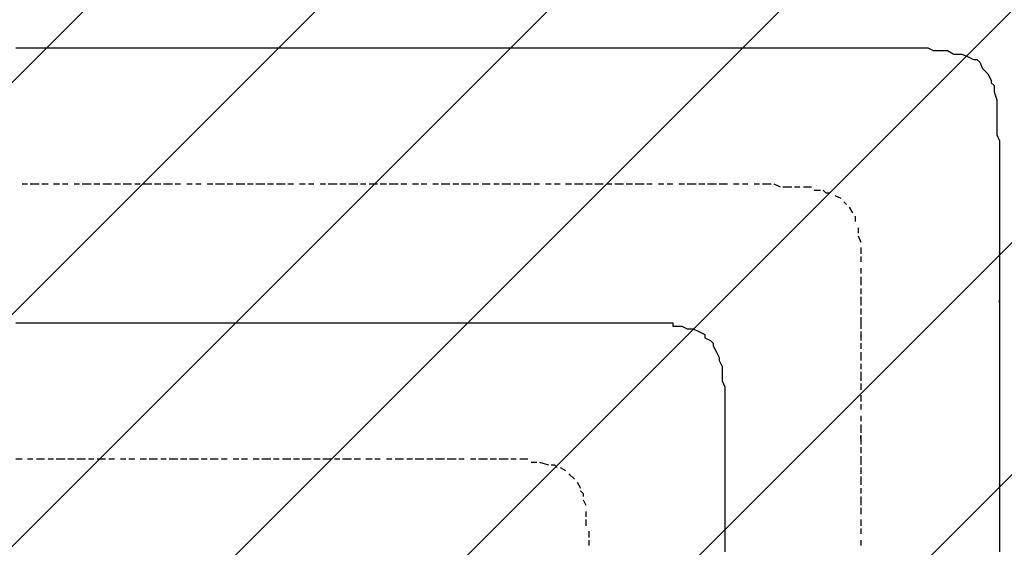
# Model space of a CAD drawing. Extents: x 997 to 109698, y 921 to 94021.
# Tile 459 of 656: x 26978 to 28419, y 43503 to 44275. Entities that reach past the tile are written whole.
import ezdxf

# ---------------------------------------------------------------- set-up
doc = ezdxf.new("R2010")
doc.units = 0
doc.header["$MEASUREMENT"] = 0
doc.layers.add('12', color=7, linetype='CONTINUOUS')
doc.layers.add('28', color=7, linetype='CONTINUOUS')

msp = doc.modelspace()

# ---------------------------------------------------------------- linework, layer by layer
at = {"layer": '12', "color": 5}
for p, q in [((26972.630503, 44233.563401), (26981.630503, 44233.563401)), ((26981.630503, 44233.563401), (26989.630503, 44233.563401)), ((26989.630503, 44233.563401), (27002.630503, 44233.563401)), ((27002.630503, 44233.563401), (27010.630503, 44233.563401)), ((27010.630503, 44233.563401), (27019.630503, 44233.563401)), ((27019.630503, 44233.563401), (27031.630503, 44233.563401)), ((27031.630503, 44233.563401), (27040.630503, 44233.563401)), ((27040.630503, 44233.563401), (27048.630503, 44233.563401)), ((27048.630503, 44233.563401), (27061.630503, 44233.563401)), ((27061.630503, 44233.563401), (27069.630503, 44233.563401)), ((27069.630503, 44233.563401), (27082.630503, 44233.563401)), ((27082.630503, 44233.563401), (27091.630503, 44233.563401)), ((27091.630503, 44233.563401), (27099.630503, 44233.563401)), ((27099.630503, 44233.563401), (27112.630503, 44233.563401)), ((27112.630503, 44233.563401), (27120.630503, 44233.563401)), ((27120.630503, 44233.563401), (27129.630503, 44233.563401)), ((27129.630503, 44233.563401), (27141.630503, 44233.563401)), ((27141.630503, 44233.563401), (27150.630503, 44233.563401)), ((27150.630503, 44233.563401), (27158.630503, 44233.563401)), ((27158.630503, 44233.563401), (27171.630503, 44233.563401)), ((27171.630503, 44233.563401), (27179.630503, 44233.563401)), ((27179.630503, 44233.563401), (27188.630503, 44233.563401)), ((27188.630503, 44233.563401), (27201.630503, 44233.563401)), ((27201.630503, 44233.563401), (27209.630503, 44233.563401)), ((27209.630503, 44233.563401), (27222.630503, 44233.563401)), ((27222.630503, 44233.563401), (27230.630503, 44233.563401)), ((27230.630503, 44233.563401), (27239.630503, 44233.563401)), ((27239.630503, 44233.563401), (27252.630503, 44233.563401)), ((27252.630503, 44233.563401), (27260.630503, 44233.563401)), ((27260.630503, 44233.563401), (27268.630503, 44233.563401)), ((27268.630503, 44233.563401), (27281.630503, 44233.563401)), ((27281.630503, 44233.563401), (27290.630503, 44233.563401)), ((27290.630503, 44233.563401), (27298.630503, 44233.563401)), ((27298.630503, 44233.563401), (27311.630503, 44233.563401)), ((27311.630503, 44233.563401), (27319.630503, 44233.563401)), ((27319.630503, 44233.563401), (27332.630503, 44233.563401)), ((27332.630503, 44233.563401), (27340.630503, 44233.563401)), ((27340.630503, 44233.563401), (27349.630503, 44233.563401)), ((27349.630503, 44233.563401), (27362.630503, 44233.563401)), ((27362.630503, 44233.563401), (27370.630503, 44233.563401)), ((27370.630503, 44233.563401), (27378.630503, 44233.563401)), ((27378.630503, 44233.563401), (27391.630503, 44233.563401)), ((27391.630503, 44233.563401), (27400.630503, 44233.563401)), ((27400.630503, 44233.563401), (27408.630503, 44233.563401)), ((27408.630503, 44233.563401), (27421.630503, 44233.563401)), ((27421.630503, 44233.563401), (27429.630503, 44233.563401)), ((27429.630503, 44233.563401), (27442.630503, 44233.563401)), ((27442.630503, 44233.563401), (27450.630503, 44233.563401)), ((27450.630503, 44233.563401), (27459.630503, 44233.563401)), ((27459.630503, 44233.563401), (27472.630503, 44233.563401)), ((27472.630503, 44233.563401), (27480.630503, 44233.563401)), ((27480.630503, 44233.563401), (27489.630503, 44233.563401)), ((27489.630503, 44233.563401), (27501.630503, 44233.563401)), ((27501.630503, 44233.563401), (27510.630503, 44233.563401)), ((27510.630503, 44233.563401), (27518.630503, 44233.563401)), ((27518.630503, 44233.563401), (27531.630503, 44233.563401)), ((27531.630503, 44233.563401), (27539.630503, 44233.563401)), ((27539.630503, 44233.563401), (27552.630503, 44233.563401)), ((27552.630503, 44233.563401), (27561.630503, 44233.563401)), ((27561.630503, 44233.563401), (27569.630503, 44233.563401)), ((27569.630503, 44233.563401), (27582.630503, 44233.563401)), ((27582.630503, 44233.563401), (27590.630503, 44233.563401)), ((27590.630503, 44233.563401), (27599.630503, 44233.563401)), ((27599.630503, 44233.563401), (27611.630503, 44233.563401)), ((27611.630503, 44233.563401), (27620.630503, 44233.563401)), ((27620.630503, 44233.563401), (27628.630503, 44233.563401)), ((27628.630503, 44233.563401), (27641.630503, 44233.563401)), ((27641.630503, 44233.563401), (27649.630503, 44233.563401)), ((27649.630503, 44233.563401), (27662.630503, 44233.563401)), ((27662.630503, 44233.563401), (27671.630503, 44233.563401)), ((27671.630503, 44233.563401), (27679.630503, 44233.563401)), ((27679.630503, 44233.563401), (27692.630503, 44233.563401)), ((27692.630503, 44233.563401), (27700.630503, 44233.563401)), ((27700.630503, 44233.563401), (27709.630503, 44233.563401)), ((27709.630503, 44233.563401), (27721.630503, 44233.563401)), ((27721.630503, 44233.563401), (27730.630503, 44233.563401)), ((27730.630503, 44233.563401), (27738.630503, 44233.563401)), ((27738.630503, 44233.563401), (27751.630503, 44233.563401)), ((27751.630503, 44233.563401), (27760.630503, 44233.563401)), ((27760.630503, 44233.563401), (27768.630503, 44233.563401)), ((27768.630503, 44233.563401), (27781.630503, 44233.563401)), ((27781.630503, 44233.563401), (27789.630503, 44233.563401)), ((27789.630503, 44233.563401), (27802.630503, 44233.563401)), ((27802.630503, 44233.563401), (27810.630503, 44233.563401)), ((27810.630503, 44233.563401), (27819.630503, 44233.563401)), ((27819.630503, 44233.563401), (27831.630503, 44233.563401)), ((27831.630503, 44233.563401), (27840.630503, 44233.563401)), ((27840.630503, 44233.563401), (27848.630503, 44233.563401)), ((27848.630503, 44233.563401), (27861.630503, 44233.563401)), ((27861.630503, 44233.563401), (27870.630503, 44233.563401)), ((27870.630503, 44233.563401), (27878.630503, 44233.563401)), ((27878.630503, 44233.563401), (27891.630503, 44233.563401)), ((27891.630503, 44233.563401), (27899.630503, 44233.563401)), ((27899.630503, 44233.563401), (27912.630503, 44233.563401)), ((27912.630503, 44233.563401), (27920.630503, 44233.563401)), ((27920.630503, 44233.563401), (27929.630503, 44233.563401)), ((27929.630503, 44233.563401), (27942.630503, 44233.563401)), ((27942.630503, 44233.563401), (27950.630503, 44233.563401)), ((27950.630503, 44233.563401), (27958.630503, 44233.563401)), ((27958.630503, 44233.563401), (27971.630503, 44233.563401)), ((27971.630503, 44233.563401), (27980.630503, 44233.563401)), ((27980.630503, 44233.563401), (27988.630503, 44233.563401)), ((27988.630503, 44233.563401), (28001.630503, 44233.563401)), ((28001.630503, 44233.563401), (28009.630503, 44233.563401)), ((28009.630503, 44233.563401), (28022.630503, 44233.563401)), ((28022.630503, 44233.563401), (28030.630503, 44233.563401)), ((28030.630503, 44233.563401), (28039.630503, 44233.563401)), ((28039.630503, 44233.563401), (28052.630503, 44233.563401)), ((28052.630503, 44233.563401), (28060.630503, 44233.563401)), ((28060.630503, 44233.563401), (28069.630503, 44233.563401)), ((28069.630503, 44233.563401), (28081.630503, 44233.563401)), ((28081.630503, 44233.563401), (28090.630503, 44233.563401)), ((28090.630503, 44233.563401), (28098.630503, 44233.563401)), ((28098.630503, 44233.563401), (28111.630503, 44233.563401)), ((28111.630503, 44233.563401), (28119.630503, 44233.563401)), ((28119.630503, 44233.563401), (28132.630503, 44233.563401)), ((28132.630503, 44233.563401), (28140.630503, 44233.563401)), ((28140.630503, 44233.563401), (28149.630503, 44233.563401)), ((28149.630503, 44233.563401), (28162.630503, 44233.563401)), ((28162.630503, 44233.563401), (28170.630503, 44233.563401)), ((28170.630503, 44233.563401), (28179.630503, 44233.563401)), ((28179.630503, 44233.563401), (28191.630503, 44233.563401)), ((28191.630503, 44233.563401), (28200.630503, 44233.563401)), ((28200.630503, 44233.563401), (28208.630503, 44233.563401)), ((28208.630503, 44233.563401), (28217.630503, 44233.563401)), ((28217.630503, 44233.563401), (28225.630503, 44233.563401)), ((28225.630503, 44233.563401), (28234.630503, 44233.563401)), ((28234.630503, 44233.563401), (28246.630503, 44233.563401)), ((28246.630503, 44233.563401), (28255.630503, 44233.563401)), ((28255.630503, 44233.563401), (28263.630503, 44233.563401)), ((28263.630503, 44233.563401), (28276.630503, 44233.563401)), ((28276.630503, 44233.563401), (28284.630503, 44233.563401)), ((28284.630503, 44233.563401), (28297.630503, 44233.563401)), ((28297.630503, 44233.563401), (28306.630503, 44233.563401)), ((28306.630503, 44233.563401), (28314.630503, 44229.563401)), ((28314.630503, 44229.563401), (28327.630503, 44229.563401)), ((28327.630503, 44229.563401), (28335.630503, 44229.563401)), ((28335.630503, 44229.563401), (28344.630503, 44224.563401)), ((28344.630503, 44224.563401), (28356.630503, 44224.563401)), ((28356.630503, 44224.563401), (28365.630503, 44220.563401)), ((28365.630503, 44220.563401), (28373.630503, 44216.563401)), ((28382.630503, 44212.563401), (28386.630503, 44203.563401)), ((28394.630503, 44195.563401), (28399.630503, 44186.563401)), ((28403.630503, 44178.563401), (28403.630503, 44169.563401)), ((28403.630503, 44169.563401), (28407.630503, 44157.563401)), ((28407.630503, 44157.563401), (28407.630503, 44148.563401)), ((28407.630503, 44148.563401), (28407.630503, 44140.563401)), ((28407.630503, 44140.563401), (28407.630503, 44127.563401)), ((28407.630503, 44127.563401), (28407.630503, 44118.563401)), ((28407.630503, 44118.563401), (28407.630503, 44106.563401)), ((28407.630503, 44106.563401), (28411.630503, 44097.563401)), ((28411.630503, 44097.563401), (28411.630503, 44089.563401)), ((28411.630503, 44089.563401), (28411.630503, 44076.563401)), ((28411.630503, 44076.563401), (28411.630503, 44068.563401)), ((28411.630503, 44068.563401), (28411.630503, 44059.563401)), ((28411.630503, 44059.563401), (28411.630503, 44047.563401)), ((28411.630503, 44047.563401), (28411.630503, 44038.563401)), ((28411.630503, 44038.563401), (28411.630503, 44034.563401)), ((28411.630503, 44034.563401), (28411.630503, 44025.563401)), ((28411.630503, 44025.563401), (28411.630503, 44013.563401)), ((28411.630503, 44013.563401), (28411.630503, 44004.563401)), ((28411.630503, 44004.563401), (28411.630503, 43996.563401)), ((28411.630503, 43996.563401), (28411.630503, 43983.563401)), ((28411.630503, 43983.563401), (28411.630503, 43975.563401)), ((28411.630503, 43975.563401), (28411.630503, 43966.563401)), ((28411.630503, 43966.563401), (28411.630503, 43953.563401)), ((28411.630503, 43953.563401), (28411.630503, 43945.563401)), ((28411.630503, 43945.563401), (28411.630503, 43932.563401)), ((28411.630503, 43932.563401), (28411.630503, 43924.563401)), ((28411.630503, 43924.563401), (28411.630503, 43915.563401)), ((28411.630503, 43915.563401), (28411.630503, 43903.563401)), ((28411.630503, 43903.563401), (28411.630503, 43894.563401)), ((28411.630503, 43894.563401), (28411.630503, 43886.563401)), ((28411.630503, 43886.563401), (28411.630503, 43873.563401)), ((28411.630503, 43873.563401), (28411.630503, 43864.563401)), ((28411.630503, 43856.563401), (28411.630503, 43848.563401)), ((28411.630503, 43848.563401), (28411.630503, 43839.563401)), ((28411.630503, 43839.563401), (28411.630503, 43826.563401)), ((26972.630503, 43831.563401), (26981.630503, 43831.563401)), ((26981.630503, 43831.563401), (26989.630503, 43831.563401)), ((26989.630503, 43831.563401), (27002.630503, 43831.563401)), ((27002.630503, 43831.563401), (27010.630503, 43831.563401)), ((27010.630503, 43831.563401), (27019.630503, 43831.563401)), ((27019.630503, 43831.563401), (27031.630503, 43831.563401)), ((27031.630503, 43831.563401), (27040.630503, 43831.563401)), ((27040.630503, 43831.563401), (27048.630503, 43831.563401)), ((27048.630503, 43831.563401), (27061.630503, 43831.563401)), ((27061.630503, 43831.563401), (27069.630503, 43831.563401)), ((27069.630503, 43831.563401), (27082.630503, 43831.563401)), ((27082.630503, 43831.563401), (27091.630503, 43831.563401)), ((27091.630503, 43831.563401), (27099.630503, 43831.563401)), ((27099.630503, 43831.563401), (27112.630503, 43831.563401)), ((27112.630503, 43831.563401), (27120.630503, 43831.563401)), ((27120.630503, 43831.563401), (27129.630503, 43831.563401)), ((27129.630503, 43831.563401), (27141.630503, 43831.563401)), ((27141.630503, 43831.563401), (27150.630503, 43831.563401)), ((27150.630503, 43831.563401), (27158.630503, 43831.563401)), ((27158.630503, 43831.563401), (27171.630503, 43831.563401)), ((27171.630503, 43831.563401), (27179.630503, 43831.563401)), ((27179.630503, 43831.563401), (27188.630503, 43831.563401)), ((27188.630503, 43831.563401), (27201.630503, 43831.563401)), ((27201.630503, 43831.563401), (27209.630503, 43831.563401)), ((27209.630503, 43831.563401), (27222.630503, 43831.563401)), ((27222.630503, 43831.563401), (27230.630503, 43831.563401)), ((27230.630503, 43831.563401), (27239.630503, 43831.563401)), ((27239.630503, 43831.563401), (27252.630503, 43831.563401)), ((27252.630503, 43831.563401), (27260.630503, 43831.563401)), ((27260.630503, 43831.563401), (27268.630503, 43831.563401)), ((27268.630503, 43831.563401), (27281.630503, 43831.563401)), ((27281.630503, 43831.563401), (27290.630503, 43831.563401)), ((27290.630503, 43831.563401), (27298.630503, 43831.563401)), ((27298.630503, 43831.563401), (27311.630503, 43831.563401)), ((27311.630503, 43831.563401), (27319.630503, 43831.563401)), ((27319.630503, 43831.563401), (27332.630503, 43831.563401)), ((27332.630503, 43831.563401), (27340.630503, 43831.563401)), ((27340.630503, 43831.563401), (27349.630503, 43831.563401)), ((27349.630503, 43831.563401), (27362.630503, 43831.563401)), ((27362.630503, 43831.563401), (27370.630503, 43831.563401)), ((27370.630503, 43831.563401), (27378.630503, 43831.563401)), ((27378.630503, 43831.563401), (27391.630503, 43831.563401)), ((27391.630503, 43831.563401), (27400.630503, 43831.563401)), ((27400.630503, 43831.563401), (27408.630503, 43831.563401)), ((27408.630503, 43831.563401), (27421.630503, 43831.563401)), ((27421.630503, 43831.563401), (27429.630503, 43831.563401)), ((27429.630503, 43831.563401), (27442.630503, 43831.563401)), ((27442.630503, 43831.563401), (27450.630503, 43831.563401)), ((27450.630503, 43831.563401), (27459.630503, 43831.563401)), ((27459.630503, 43831.563401), (27472.630503, 43831.563401)), ((27472.630503, 43831.563401), (27480.630503, 43831.563401)), ((27480.630503, 43831.563401), (27489.630503, 43831.563401)), ((27489.630503, 43831.563401), (27501.630503, 43831.563401)), ((27501.630503, 43831.563401), (27510.630503, 43831.563401)), ((27510.630503, 43831.563401), (27518.630503, 43831.563401)), ((27518.630503, 43831.563401), (27531.630503, 43831.563401)), ((27531.630503, 43831.563401), (27539.630503, 43831.563401)), ((27539.630503, 43831.563401), (27552.630503, 43831.563401)), ((27552.630503, 43831.563401), (27561.630503, 43831.563401)), ((27561.630503, 43831.563401), (27569.630503, 43831.563401)), ((27569.630503, 43831.563401), (27582.630503, 43831.563401)), ((27582.630503, 43831.563401), (27590.630503, 43831.563401)), ((27590.630503, 43831.563401), (27599.630503, 43831.563401)), ((27599.630503, 43831.563401), (27611.630503, 43831.563401)), ((27611.630503, 43831.563401), (27620.630503, 43831.563401)), ((27620.630503, 43831.563401), (27628.630503, 43831.563401)), ((27628.630503, 43831.563401), (27641.630503, 43831.563401)), ((27641.630503, 43831.563401), (27649.630503, 43831.563401)), ((27649.630503, 43831.563401), (27662.630503, 43831.563401)), ((27662.630503, 43831.563401), (27671.630503, 43831.563401)), ((27671.630503, 43831.563401), (27679.630503, 43831.563401)), ((27679.630503, 43831.563401), (27692.630503, 43831.563401)), ((27692.630503, 43831.563401), (27700.630503, 43831.563401)), ((27700.630503, 43831.563401), (27709.630503, 43831.563401)), ((27709.630503, 43831.563401), (27721.630503, 43831.563401)), ((27721.630503, 43831.563401), (27730.630503, 43831.563401)), ((27730.630503, 43831.563401), (27738.630503, 43831.563401)), ((27738.630503, 43831.563401), (27751.630503, 43831.563401)), ((27751.630503, 43831.563401), (27760.630503, 43831.563401)), ((27760.630503, 43831.563401), (27768.630503, 43831.563401)), ((27768.630503, 43831.563401), (27781.630503, 43831.563401)), ((27781.630503, 43831.563401), (27789.630503, 43831.563401)), ((27789.630503, 43831.563401), (27802.630503, 43831.563401)), ((27802.630503, 43831.563401), (27810.630503, 43831.563401)), ((27810.630503, 43831.563401), (27815.630503, 43831.563401)), ((27815.630503, 43831.563401), (27823.630503, 43831.563401)), ((27823.630503, 43831.563401), (27836.630503, 43831.563401)), ((27836.630503, 43831.563401), (27844.630503, 43831.563401)), ((27844.630503, 43831.563401), (27857.630503, 43831.563401)), ((27857.630503, 43831.563401), (27865.630503, 43831.563401)), ((27865.630503, 43831.563401), (27874.630503, 43831.563401)), ((27874.630503, 43831.563401), (27886.630503, 43831.563401)), ((27886.630503, 43831.563401), (27895.630503, 43831.563401)), ((27895.630503, 43831.563401), (27903.630503, 43831.563401)), ((27903.630503, 43831.563401), (27916.630503, 43831.563401)), ((27916.630503, 43831.563401), (27925.630503, 43831.563401)), ((27933.630503, 43826.563401), (27946.630503, 43826.563401)), ((27946.630503, 43826.563401), (27954.630503, 43822.563401)), ((27954.630503, 43822.563401), (27963.630503, 43822.563401)), ((27963.630503, 43822.563401), (27971.630503, 43818.563401)), ((28411.630503, 43826.563401), (28411.630503, 43818.563401)), ((27980.630503, 43809.563401), (27988.630503, 43805.563401)), ((28411.630503, 43818.563401), (28411.630503, 43805.563401)), ((28411.630503, 43805.563401), (28411.630503, 43797.563401)), ((27992.630503, 43797.563401), (27997.630503, 43788.563401)), ((28411.630503, 43797.563401), (28411.630503, 43788.563401)), ((28001.630503, 43776.563401), (28005.630503, 43767.563401)), ((28411.630503, 43788.563401), (28411.630503, 43776.563401)), ((28411.630503, 43776.563401), (28411.630503, 43767.563401)), ((28005.630503, 43767.563401), (28005.630503, 43759.563401)), ((28411.630503, 43767.563401), (28411.630503, 43759.563401)), ((28005.630503, 43759.563401), (28005.630503, 43746.563401)), ((28411.630503, 43759.563401), (28411.630503, 43746.563401)), ((28005.630503, 43746.563401), (28009.630503, 43737.563401)), ((28009.630503, 43737.563401), (28009.630503, 43729.563401)), ((28411.630503, 43746.563401), (28411.630503, 43737.563401)), ((28411.630503, 43737.563401), (28411.630503, 43729.563401)), ((28009.630503, 43729.563401), (28009.630503, 43716.563401)), ((28411.630503, 43729.563401), (28411.630503, 43716.563401)), ((28009.630503, 43716.563401), (28009.630503, 43708.563401)), ((28009.630503, 43708.563401), (28009.630503, 43699.563401)), ((28411.630503, 43716.563401), (28411.630503, 43708.563401)), ((28411.630503, 43708.563401), (28411.630503, 43695.563401)), ((28009.630503, 43699.563401), (28009.630503, 43687.563401)), ((28411.630503, 43695.563401), (28411.630503, 43687.563401)), ((28009.630503, 43687.563401), (28009.630503, 43678.563401)), ((28009.630503, 43678.563401), (28009.630503, 43670.563401)), ((28411.630503, 43687.563401), (28411.630503, 43678.563401)), ((28411.630503, 43678.563401), (28411.630503, 43666.563401)), ((28009.630503, 43670.563401), (28009.630503, 43657.563401)), ((28411.630503, 43666.563401), (28411.630503, 43657.563401)), ((28009.630503, 43657.563401), (28009.630503, 43649.563401)), ((28009.630503, 43649.563401), (28009.630503, 43636.563401)), ((28411.630503, 43657.563401), (28411.630503, 43649.563401)), ((28411.630503, 43649.563401), (28411.630503, 43636.563401)), ((28009.630503, 43636.563401), (28009.630503, 43632.563401)), ((28009.630503, 43632.563401), (28009.630503, 43623.563401)), ((28411.630503, 43636.563401), (28411.630503, 43627.563401)), ((28009.630503, 43623.563401), (28009.630503, 43615.563401)), ((28411.630503, 43627.563401), (28411.630503, 43619.563401)), ((28411.630503, 43619.563401), (28411.630503, 43606.563401)), ((28009.630503, 43615.563401), (28009.630503, 43602.563401)), ((28411.630503, 43606.563401), (28411.630503, 43598.563401)), ((28009.630503, 43602.563401), (28009.630503, 43594.563401)), ((28009.630503, 43594.563401), (28009.630503, 43585.563401)), ((28411.630503, 43598.563401), (28411.630503, 43589.563401)), ((28411.630503, 43589.563401), (28411.630503, 43577.563401)), ((28009.630503, 43585.563401), (28009.630503, 43572.563401)), ((28411.630503, 43577.563401), (28411.630503, 43568.563401)), ((28009.630503, 43572.563401), (28009.630503, 43564.563401)), ((28009.630503, 43564.563401), (28009.630503, 43555.563401)), ((28411.630503, 43568.563401), (28411.630503, 43555.563401)), ((28009.630503, 43555.563401), (28009.630503, 43543.563401)), ((28411.630503, 43555.563401), (28411.630503, 43547.563401)), ((28411.630503, 43547.563401), (28411.630503, 43539.563401)), ((28009.630503, 43543.563401), (28009.630503, 43534.563401)), ((28009.630503, 43534.563401), (28009.630503, 43526.563401)), ((28411.630503, 43539.563401), (28411.630503, 43526.563401)), ((28009.630503, 43526.563401), (28009.630503, 43513.563401)), ((28411.630503, 43526.563401), (28411.630503, 43517.563401)), ((28411.630503, 43517.563401), (28411.630503, 43509.563401)), ((28009.630503, 43513.563401), (28009.630503, 43505.563401)), ((28009.630503, 43505.563401), (28009.630503, 43496.563401)), ((28411.630503, 43509.563401), (28411.630503, 43496.563401))]:
    msp.add_line(p, q, dxfattribs=at)
at = {"layer": '12', "color": 1}
for p, q in [((26981.630503, 44034.563401), (26989.630503, 44034.563401)), ((26993.630503, 44034.563401), (27006.630503, 44034.563401)), ((27010.630503, 44034.563401), (27019.630503, 44034.563401)), ((27027.630503, 44034.563401), (27036.630503, 44034.563401)), ((27040.630503, 44034.563401), (27048.630503, 44034.563401)), ((27057.630503, 44034.563401), (27065.630503, 44034.563401)), ((27069.630503, 44034.563401), (27082.630503, 44034.563401)), ((27086.630503, 44034.563401), (27095.630503, 44034.563401)), ((27099.630503, 44034.563401), (27112.630503, 44034.563401)), ((27116.630503, 44034.563401), (27125.630503, 44034.563401)), ((27129.630503, 44034.563401), (27141.630503, 44034.563401)), ((27146.630503, 44034.563401), (27154.630503, 44034.563401)), ((27158.630503, 44034.563401), (27171.630503, 44034.563401)), ((27175.630503, 44034.563401), (27184.630503, 44034.563401)), ((27188.630503, 44034.563401), (27201.630503, 44034.563401)), ((27205.630503, 44034.563401), (27213.630503, 44034.563401)), ((27222.630503, 44034.563401), (27230.630503, 44034.563401)), ((27235.630503, 44034.563401), (27243.630503, 44034.563401)), ((27252.630503, 44034.563401), (27260.630503, 44034.563401)), ((27264.630503, 44034.563401), (27277.630503, 44034.563401)), ((27281.630503, 44034.563401), (27290.630503, 44034.563401)), ((27294.630503, 44034.563401), (27307.630503, 44034.563401)), ((27311.630503, 44034.563401), (27319.630503, 44034.563401)), ((27323.630503, 44034.563401), (27336.630503, 44034.563401)), ((27340.630503, 44034.563401), (27349.630503, 44034.563401)), ((27353.630503, 44034.563401), (27366.630503, 44034.563401)), ((27370.630503, 44034.563401), (27378.630503, 44034.563401)), ((27387.630503, 44034.563401), (27395.630503, 44034.563401)), ((27400.630503, 44034.563401), (27408.630503, 44034.563401)), ((27417.630503, 44034.563401), (27425.630503, 44034.563401)), ((27429.630503, 44034.563401), (27442.630503, 44034.563401)), ((27446.630503, 44034.563401), (27455.630503, 44034.563401)), ((27459.630503, 44034.563401), (27472.630503, 44034.563401)), ((27476.630503, 44034.563401), (27484.630503, 44034.563401)), ((27489.630503, 44034.563401), (27501.630503, 44034.563401)), ((27505.630503, 44034.563401), (27514.630503, 44034.563401)), ((27518.630503, 44034.563401), (27531.630503, 44034.563401)), ((27535.630503, 44034.563401), (27544.630503, 44034.563401)), ((27552.630503, 44034.563401), (27561.630503, 44034.563401)), ((27565.630503, 44034.563401), (27573.630503, 44034.563401)), ((27582.630503, 44034.563401), (27590.630503, 44034.563401)), ((27594.630503, 44034.563401), (27607.630503, 44034.563401)), ((27611.630503, 44034.563401), (27620.630503, 44034.563401)), ((27624.630503, 44034.563401), (27637.630503, 44034.563401)), ((27641.630503, 44034.563401), (27649.630503, 44034.563401)), ((27654.630503, 44034.563401), (27666.630503, 44034.563401)), ((27671.630503, 44034.563401), (27679.630503, 44034.563401)), ((27683.630503, 44034.563401), (27696.630503, 44034.563401)), ((27700.630503, 44034.563401), (27709.630503, 44034.563401)), ((27713.630503, 44034.563401), (27726.630503, 44034.563401)), ((27730.630503, 44034.563401), (27738.630503, 44034.563401)), ((27747.630503, 44034.563401), (27755.630503, 44034.563401)), ((27760.630503, 44034.563401), (27768.630503, 44034.563401)), ((27776.630503, 44034.563401), (27785.630503, 44034.563401)), ((27789.630503, 44034.563401), (27802.630503, 44034.563401)), ((27806.630503, 44034.563401), (27815.630503, 44034.563401)), ((27819.630503, 44034.563401), (27831.630503, 44034.563401)), ((27836.630503, 44034.563401), (27844.630503, 44034.563401)), ((27848.630503, 44034.563401), (27861.630503, 44034.563401)), ((27865.630503, 44034.563401), (27874.630503, 44034.563401)), ((27878.630503, 44034.563401), (27891.630503, 44034.563401)), ((27895.630503, 44034.563401), (27903.630503, 44034.563401)), ((27912.630503, 44034.563401), (27920.630503, 44034.563401)), ((27925.630503, 44034.563401), (27933.630503, 44034.563401)), ((27942.630503, 44034.563401), (27950.630503, 44034.563401)), ((27954.630503, 44034.563401), (27967.630503, 44034.563401)), ((27971.630503, 44034.563401), (27980.630503, 44034.563401)), ((27984.630503, 44034.563401), (27997.630503, 44034.563401)), ((28001.630503, 44034.563401), (28009.630503, 44034.563401)), ((28009.630503, 44034.563401), (28013.630503, 44034.563401)), ((28022.630503, 44034.563401), (28030.630503, 44034.563401)), ((28035.630503, 44034.563401), (28043.630503, 44034.563401)), ((28052.630503, 44034.563401), (28060.630503, 44034.563401)), ((28064.630503, 44034.563401), (28077.630503, 44034.563401)), ((28081.630503, 44034.563401), (28090.630503, 44030.563401)), ((28094.630503, 44030.563401), (28107.630503, 44030.563401)), ((28111.630503, 44030.563401), (28119.630503, 44030.563401)), ((28124.630503, 44030.563401), (28136.630503, 44030.563401)), ((28140.630503, 44025.563401), (28149.630503, 44025.563401)), ((28170.630503, 44017.563401), (28179.630503, 44013.563401)), ((28183.630503, 44008.563401), (28187.630503, 44004.563401)), ((28191.630503, 44000.563401), (28196.630503, 43992.563401)), ((28200.630503, 43987.563401), (28200.630503, 43979.563401)), ((28204.630503, 43970.563401), (28204.630503, 43962.563401)), ((28204.630503, 43958.563401), (28208.630503, 43949.563401)), ((28208.630503, 43941.563401), (28208.630503, 43932.563401)), ((28208.630503, 43928.563401), (28208.630503, 43920.563401)), ((28208.630503, 43911.563401), (28208.630503, 43903.563401)), ((28208.630503, 43898.563401), (28208.630503, 43886.563401)), ((28208.630503, 43881.563401), (28208.630503, 43873.563401)), ((28208.630503, 43869.563401), (28208.630503, 43856.563401)), ((28208.630503, 43852.563401), (28208.630503, 43843.563401)), ((28208.630503, 43839.563401), (28208.630503, 43831.563401)), ((28208.630503, 43831.563401), (28208.630503, 43822.563401)), ((28208.630503, 43818.563401), (28208.630503, 43805.563401)), ((28208.630503, 43801.563401), (28208.630503, 43793.563401)), ((28208.630503, 43788.563401), (28208.630503, 43776.563401)), ((28208.630503, 43771.563401), (28208.630503, 43763.563401)), ((28208.630503, 43759.563401), (28208.630503, 43746.563401)), ((28208.630503, 43742.563401), (28208.630503, 43733.563401)), ((28208.630503, 43725.563401), (28208.630503, 43716.563401)), ((28208.630503, 43712.563401), (28208.630503, 43704.563401)), ((28208.630503, 43695.563401), (28208.630503, 43687.563401)), ((28208.630503, 43682.563401), (28208.630503, 43670.563401)), ((28208.630503, 43649.563401), (28208.630503, 43640.563401)), ((26972.630503, 43632.563401), (26981.630503, 43632.563401)), ((26989.630503, 43632.563401), (26997.630503, 43632.563401)), ((27002.630503, 43632.563401), (27014.630503, 43632.563401)), ((27019.630503, 43632.563401), (27027.630503, 43632.563401)), ((27031.630503, 43632.563401), (27044.630503, 43632.563401)), ((27048.630503, 43632.563401), (27057.630503, 43632.563401)), ((27061.630503, 43632.563401), (27074.630503, 43632.563401)), ((27078.630503, 43632.563401), (27086.630503, 43632.563401)), ((27091.630503, 43632.563401), (27103.630503, 43632.563401)), ((27108.630503, 43632.563401), (27116.630503, 43632.563401)), ((27125.630503, 43632.563401), (27133.630503, 43632.563401)), ((27137.630503, 43632.563401), (27146.630503, 43632.563401)), ((27154.630503, 43632.563401), (27163.630503, 43632.563401)), ((27167.630503, 43632.563401), (27179.630503, 43632.563401)), ((27184.630503, 43632.563401), (27192.630503, 43632.563401)), ((27196.630503, 43632.563401), (27209.630503, 43632.563401)), ((27213.630503, 43632.563401), (27222.630503, 43632.563401)), ((27226.630503, 43632.563401), (27239.630503, 43632.563401)), ((27243.630503, 43632.563401), (27252.630503, 43632.563401)), ((27256.630503, 43632.563401), (27268.630503, 43632.563401)), ((27273.630503, 43632.563401), (27281.630503, 43632.563401)), ((27290.630503, 43632.563401), (27298.630503, 43632.563401)), ((27302.630503, 43632.563401), (27311.630503, 43632.563401)), ((27319.630503, 43632.563401), (27328.630503, 43632.563401)), ((27332.630503, 43632.563401), (27345.630503, 43632.563401)), ((27349.630503, 43632.563401), (27357.630503, 43632.563401)), ((27362.630503, 43632.563401), (27374.630503, 43632.563401)), ((27378.630503, 43632.563401), (27387.630503, 43632.563401)), ((27391.630503, 43632.563401), (27404.630503, 43632.563401)), ((27408.630503, 43632.563401), (27417.630503, 43632.563401)), ((27421.630503, 43632.563401), (27434.630503, 43632.563401)), ((27438.630503, 43632.563401), (27446.630503, 43632.563401)), ((27450.630503, 43632.563401), (27463.630503, 43632.563401)), ((27467.630503, 43632.563401), (27476.630503, 43632.563401)), ((27484.630503, 43632.563401), (27493.630503, 43632.563401)), ((27497.630503, 43632.563401), (27505.630503, 43632.563401)), ((27514.630503, 43632.563401), (27522.630503, 43632.563401)), ((27527.630503, 43632.563401), (27539.630503, 43632.563401)), ((27544.630503, 43632.563401), (27552.630503, 43632.563401)), ((27556.630503, 43632.563401), (27569.630503, 43632.563401)), ((27573.630503, 43632.563401), (27582.630503, 43632.563401)), ((27586.630503, 43632.563401), (27599.630503, 43632.563401)), ((27603.630503, 43632.563401), (27611.630503, 43632.563401)), ((27611.630503, 43632.563401), (27616.630503, 43632.563401)), ((27620.630503, 43632.563401), (27628.630503, 43632.563401)), ((27637.630503, 43632.563401), (27645.630503, 43632.563401)), ((27649.630503, 43632.563401), (27662.630503, 43632.563401)), ((27666.630503, 43632.563401), (27675.630503, 43632.563401)), ((27679.630503, 43632.563401), (27692.630503, 43632.563401)), ((27696.630503, 43632.563401), (27704.630503, 43632.563401)), ((27709.630503, 43632.563401), (27721.630503, 43632.563401)), ((28208.630503, 43636.563401), (28208.630503, 43623.563401)), ((27726.630503, 43627.563401), (27734.630503, 43627.563401)), ((27738.630503, 43627.563401), (27751.630503, 43623.563401)), ((27768.630503, 43619.563401), (27776.630503, 43615.563401)), ((28208.630503, 43619.563401), (28208.630503, 43610.563401)), ((27781.630503, 43610.563401), (27789.630503, 43602.563401)), ((28208.630503, 43606.563401), (28208.630503, 43594.563401)), ((27793.630503, 43598.563401), (27798.630503, 43589.563401)), ((28208.630503, 43589.563401), (28208.630503, 43581.563401)), ((28208.630503, 43577.563401), (28208.630503, 43564.563401)), ((27802.630503, 43572.563401), (27806.630503, 43564.563401)), ((28208.630503, 43560.563401), (28208.630503, 43551.563401)), ((27806.630503, 43555.563401), (27806.630503, 43547.563401)), ((27806.630503, 43543.563401), (27806.630503, 43534.563401)), ((28208.630503, 43543.563401), (28208.630503, 43534.563401)), ((27810.630503, 43526.563401), (27810.630503, 43517.563401)), ((28208.630503, 43530.563401), (28208.630503, 43522.563401)), ((27810.630503, 43513.563401), (27810.630503, 43505.563401)), ((28208.630503, 43513.563401), (28208.630503, 43505.563401))]:
    msp.add_line(p, q, dxfattribs=at)
at = {"layer": '12', "color": 5}
for points in [[(28373.630503, 44216.563401), (28378.630503, 44216.563401), (28382.630503, 44212.563401)], [(28386.630503, 44203.563401), (28390.630503, 44199.563401), (28394.630503, 44195.563401)], [(28399.630503, 44186.563401), (28399.630503, 44182.563401), (28403.630503, 44178.563401)], [(28411.630503, 43860.563401), (28411.630503, 43864.563401), (28411.630503, 43856.563401)], [(27925.630503, 43831.563401), (27933.630503, 43831.563401), (27933.630503, 43826.563401)], [(27971.630503, 43818.563401), (27980.630503, 43814.563401), (27980.630503, 43809.563401)], [(27988.630503, 43805.563401), (27992.630503, 43801.563401), (27992.630503, 43797.563401)], [(27997.630503, 43788.563401), (28001.630503, 43780.563401), (28001.630503, 43776.563401)]]:
    msp.add_lwpolyline(points, dxfattribs=at)
at = {"layer": '12', "color": 1}
for points in [[(28153.630503, 44025.563401), (28157.630503, 44021.563401), (28162.630503, 44021.563401)], [(28208.630503, 43661.563401), (28208.630503, 43666.563401), (28208.630503, 43653.563401)], [(27755.630503, 43623.563401), (27760.630503, 43623.563401), (27764.630503, 43619.563401)], [(27798.630503, 43585.563401), (27802.630503, 43581.563401), (27802.630503, 43577.563401)]]:
    msp.add_lwpolyline(points, dxfattribs=at)
at = {"layer": '28', "color": 2}
for p, q in [((18155.017182, 35370.953237), (36822.636205, 54038.572261)), ((18494.428437, 35370.953237), (36822.636205, 53699.161006)), ((18833.839692, 35370.953237), (36822.636205, 53359.749751)), ((19173.250947, 35370.953237), (36822.636205, 53020.338496)), ((19512.662202, 35370.953237), (36822.636205, 52680.927241)), ((19852.073457, 35370.953237), (36822.636205, 52341.515986)), ((20191.484712, 35370.953237), (36822.636205, 52002.104731))]:
    msp.add_line(p, q, dxfattribs=at)

doc.saveas('drawing.dxf')
